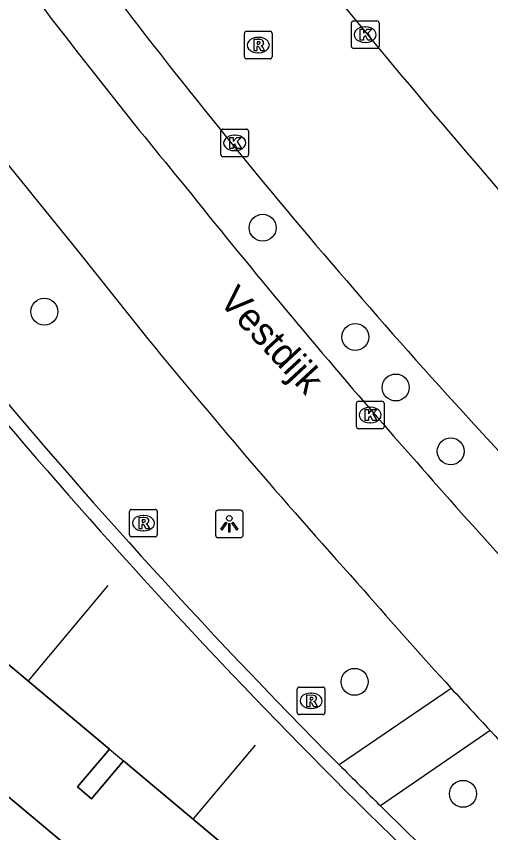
# Model space of a CAD drawing. Extents: x 161087 to 161922, y 382574 to 383873.
# Drawn here: x 161664.03 to 161681.23, y 383098.73 to 383128.35 of the extents above; entities that cross this region are included whole.
import ezdxf

# ---------------------------------------------------------------- set-up
doc = ezdxf.new("R2010")
doc.units = 0
for name, color, linetype in [('IMGEO_Berm_open', 7, 'Continuous'), ('IMGEO_Boom', 7, 'Continuous'), ('IMGEO_Fietspad_gesloten', 7, 'Continuous'), ('IMGEO_Kolk', 7, 'Continuous'), ('IMGEO_Lichtpunt', 7, 'Continuous'), ('IMGEO_Lijnafwatering', 7, 'Continuous'), ('IMGEO_Muur', 7, 'Continuous'), ('IMGEO_Openbare_ruimte_label', 7, 'Continuous'), ('IMGEO_Pand', 7, 'Continuous'), ('IMGEO_Pand_overbouw', 7, 'Continuous'), ('IMGEO_Rijbaan_lokaal_gesloten', 7, 'Continuous'), ('IMGEO_Rioolput', 7, 'Continuous'), ('IMGEO_Voetgangersgebied_open', 7, 'Continuous')]:
    doc.layers.add(name, color=color, linetype=linetype)

msp = doc.modelspace()

# ---------------------------------------------------------------- linework, layer by layer
at = {"layer": 'IMGEO_Berm_open'}
for points in [[(161679.797, 383103.963), (161675.739, 383101.187)], [(161681.207, 383102.435), (161677.234, 383099.697)]]:
    msp.add_lwpolyline(points, dxfattribs=at)
at = {"layer": 'IMGEO_Boom'}
for centre in [(161672.963, 383120.675), (161665.045, 383117.633), (161676.319, 383116.711), (161677.787, 383114.88), (161679.782, 383112.563), (161676.293, 383104.199), (161680.228, 383100.135)]:
    msp.add_circle(centre, 0.489, dxfattribs=at)
at = {"layer": 'IMGEO_Fietspad_gesloten'}
msp.add_lwpolyline([(161663.141, 383123.673), (161666.28, 383119.798), (161668.797, 383116.645)], dxfattribs=at)
for centre, radius, start, end in [((161841.023, 383263.13), 221.508, 217.10548, 219.52544), ((161881.345, 383290.744), 270.219, 218.60056, 220.90387), ((161860.87, 383273.659), 248.084, 219.26493, 222.04307), ((161926.525, 383330.244), 330.231, 220.95088, 222.66812), ((161815.344, 383227.719), 183.544, 220.91047, 222.39659), ((161821.017, 383232.862), 191.202, 222.38852, 223.01157), ((161818.832, 383230.955), 188.303, 223.0406, 224.32092)]:
    msp.add_arc(centre, radius, start, end, dxfattribs=at)
at = {"layer": 'IMGEO_Kolk'}
for p, q in [((161676.179, 383127.257), (161676.179, 383128.109)), ((161676.254, 383128.183), (161677.106, 383128.183)), ((161677.18, 383128.109), (161677.18, 383127.257)), ((161676.667, 383127.963), (161676.692, 383127.963)), ((161676.69, 383127.403), (161676.665, 383127.403)), ((161677.106, 383127.183), (161676.254, 383127.183)), ((161671.447, 383123.328), (161671.447, 383124.18)), ((161671.522, 383124.254), (161672.374, 383124.254)), ((161672.448, 383124.18), (161672.448, 383123.328)), ((161671.935, 383124.034), (161671.96, 383124.034)), ((161672.374, 383123.254), (161671.522, 383123.254)), ((161671.958, 383123.474), (161671.933, 383123.474)), ((161676.435, 383114.38), (161677.287, 383114.38)), ((161676.36, 383113.454), (161676.36, 383114.306)), ((161676.848, 383114.16), (161676.873, 383114.16)), ((161677.361, 383114.306), (161677.361, 383113.454)), ((161676.871, 383113.6), (161676.846, 383113.6)), ((161677.287, 383113.38), (161676.435, 383113.38))]:
    msp.add_line(p, q, dxfattribs=at)
for points in [[(161676.179, 383127.257), (161676.179, 383128.109)], [(161676.254, 383128.183), (161677.106, 383128.183)], [(161677.18, 383128.109), (161677.18, 383127.257)], [(161676.5, 383127.883), (161676.623, 383127.883), (161676.623, 383127.732), (161676.753, 383127.883), (161676.917, 383127.883), (161676.771, 383127.732), (161676.924, 383127.483), (161676.772, 383127.483), (161676.687, 383127.647), (161676.623, 383127.58), (161676.623, 383127.483), (161676.5, 383127.483), (161676.5, 383127.883)], [(161677.106, 383127.183), (161676.254, 383127.183)], [(161671.447, 383123.328), (161671.447, 383124.18)], [(161671.522, 383124.254), (161672.374, 383124.254)], [(161672.448, 383124.18), (161672.448, 383123.328)], [(161671.768, 383123.954), (161671.891, 383123.954), (161671.891, 383123.803), (161672.021, 383123.954), (161672.185, 383123.954), (161672.039, 383123.803), (161672.192, 383123.554), (161672.04, 383123.554), (161671.955, 383123.718), (161671.891, 383123.651), (161671.891, 383123.554), (161671.768, 383123.554), (161671.768, 383123.954)], [(161672.374, 383123.254), (161671.522, 383123.254)], [(161676.435, 383114.38), (161677.287, 383114.38)], [(161676.36, 383113.454), (161676.36, 383114.306)], [(161676.681, 383114.08), (161676.804, 383114.08), (161676.804, 383113.929), (161676.934, 383114.08), (161677.098, 383114.08), (161676.952, 383113.929), (161677.105, 383113.68), (161676.953, 383113.68), (161676.868, 383113.844), (161676.804, 383113.777), (161676.804, 383113.68), (161676.681, 383113.68), (161676.681, 383114.08)], [(161677.361, 383114.306), (161677.361, 383113.454)], [(161677.287, 383113.38), (161676.435, 383113.38)]]:
    msp.add_lwpolyline(points, dxfattribs=at)
for centre, start, end in [((161676.256, 383128.107), 91.552, 178.448), ((161676.256, 383128.107), 91.552, 178.448), ((161677.104, 383128.107), 1.552, 88.448), ((161677.104, 383128.107), 1.552, 88.448), ((161676.256, 383127.259), 181.552, 268.448), ((161676.256, 383127.259), 181.552, 268.448), ((161677.104, 383127.259), 271.552, 358.448), ((161677.104, 383127.259), 271.552, 358.448), ((161671.524, 383124.178), 91.552, 178.448), ((161671.524, 383124.178), 91.552, 178.448), ((161672.372, 383124.178), 1.552, 88.448), ((161672.372, 383124.178), 1.552, 88.448), ((161671.524, 383123.33), 181.552, 268.448), ((161671.524, 383123.33), 181.552, 268.448), ((161672.372, 383123.33), 271.552, 358.448), ((161672.372, 383123.33), 271.552, 358.448), ((161676.437, 383114.304), 91.552, 178.448), ((161676.437, 383114.304), 91.552, 178.448), ((161677.285, 383114.304), 1.552, 88.448), ((161677.285, 383114.304), 1.552, 88.448), ((161676.437, 383113.456), 181.552, 268.448), ((161676.437, 383113.456), 181.552, 268.448), ((161677.285, 383113.456), 271.552, 358.448), ((161677.285, 383113.456), 271.552, 358.448)]:
    msp.add_arc(centre, 0.0765, start, end, dxfattribs=at)
for centre, major_axis, ratio, start_param, end_param in [((161676.666, 383127.683), (-0.387, 0.002), 0.722429, 4.712389, 7.853982), ((161676.691, 383127.683), (-0.39, 0.002), 0.717154, 1.570796, 4.712389), ((161671.934, 383123.754), (-0.387, 0.002), 0.722429, 4.712389, 7.853982), ((161671.959, 383123.754), (-0.39, 0.002), 0.717154, 1.570796, 4.712389), ((161676.847, 383113.88), (-0.387, 0.002), 0.722429, 4.712389, 7.853982), ((161676.872, 383113.88), (-0.39, 0.002), 0.717154, 1.570796, 4.712389)]:
    msp.add_ellipse(centre, major_axis=major_axis, ratio=ratio, start_param=start_param, end_param=end_param, dxfattribs=at)
at = {"layer": 'IMGEO_Lichtpunt'}
for p, q in [((161671.253, 383110.333), (161671.253, 383109.526)), ((161671.253, 383110.333), (161671.253, 383109.526)), ((161672.155, 383110.428), (161671.347, 383110.428)), ((161672.155, 383110.428), (161671.347, 383110.428)), ((161672.249, 383109.526), (161672.249, 383110.333)), ((161672.249, 383109.526), (161672.249, 383110.333)), ((161671.347, 383109.432), (161672.155, 383109.432)), ((161671.347, 383109.432), (161672.155, 383109.432))]:
    msp.add_line(p, q, dxfattribs=at)
for points in [[(161671.627, 383109.997), (161671.666, 383109.969), (161671.478, 383109.707), (161671.44, 383109.734), (161671.627, 383109.997)], [(161671.729, 383109.949), (161671.776, 383109.949), (161671.776, 383109.627), (161671.729, 383109.627), (161671.729, 383109.949)], [(161671.839, 383109.969), (161671.877, 383109.996), (161672.064, 383109.734), (161672.025, 383109.706), (161671.839, 383109.969)]]:
    msp.add_lwpolyline(points, dxfattribs=at)
msp.add_circle((161671.752, 383110.131), 0.0994, dxfattribs=at)
for centre, start, end in [((161671.347, 383110.333), 90, 180), ((161671.347, 383110.333), 90, 180), ((161672.155, 383110.333), 0, 90), ((161672.155, 383110.333), 0, 90), ((161671.347, 383109.526), 180, 270), ((161671.347, 383109.526), 180, 270), ((161672.155, 383109.526), 270, 0), ((161672.155, 383109.526), 270, 360)]:
    msp.add_arc(centre, 0.0946, start, end, dxfattribs=at)
at = {"layer": 'IMGEO_Lijnafwatering'}
for points in [[(161664.469, 383104.241), (161667.365, 383107.689)], [(161672.694, 383101.898), (161670.442, 383099.223)]]:
    msp.add_lwpolyline(points, dxfattribs=at)
at = {"layer": 'IMGEO_Muur'}
for centre, radius, start, end in [((161832.553, 383257.003), 221.064, 219.40464, 224.81705), ((161832.272, 383256.754), 221.188, 219.40122, 229.1426), ((161835.293, 383259.781), 224.965, 224.82719, 225.36476), ((161832.602, 383257.118), 221.18, 225.37595, 229.13882)]:
    msp.add_arc(centre, radius, start, end, dxfattribs=at)
at = {"layer": 'IMGEO_Pand'}
for points in [[(161713.365, 383058.502), (161669.31, 383095.372), (161668.531, 383094.456), (161666.445, 383096.125), (161667.248, 383097.082), (161629.187, 383129.006)], [(161667.406, 383101.759), (161666.249, 383100.387), (161666.759, 383099.957), (161667.916, 383101.329)], [(161667.406, 383101.759), (161667.916, 383101.329)]]:
    msp.add_lwpolyline(points, dxfattribs=at)
at = {"layer": 'IMGEO_Pand_overbouw'}
for points in [[(161629.187, 383129.006), (161667.248, 383097.082), (161666.445, 383096.125), (161668.531, 383094.456), (161669.31, 383095.372), (161713.365, 383058.502)], [(161673.381, 383096.749), (161667.916, 383101.329), (161666.759, 383099.957), (161666.249, 383100.387), (161667.406, 383101.759), (161661.945, 383106.33), (161660.766, 383104.969), (161660.255, 383105.411), (161661.434, 383106.773), (161655.965, 383111.341), (161654.801, 383109.964), (161654.277, 383110.407), (161655.441, 383111.783), (161649.968, 383116.352), (161648.818, 383114.979), (161648.306, 383115.407), (161649.456, 383116.781), (161643.996, 383121.365)]]:
    msp.add_lwpolyline(points, dxfattribs=at)
at = {"layer": 'IMGEO_Rijbaan_lokaal_gesloten'}
for centre, radius, start, end in [((161989.918, 383387.526), 406.924, 218.97587, 221.79893), ((161850.805, 383269.221), 230.644, 217.55132, 224.31205)]:
    msp.add_arc(centre, radius, start, end, dxfattribs=at)
at = {"layer": 'IMGEO_Rioolput'}
for p, q in [((161672.302, 383126.878), (161672.302, 383127.73)), ((161672.377, 383127.804), (161673.229, 383127.804)), ((161673.303, 383127.73), (161673.303, 383126.878)), ((161672.79, 383127.584), (161672.815, 383127.584)), ((161673.229, 383126.804), (161672.377, 383126.804)), ((161672.813, 383127.024), (161672.788, 383127.024)), ((161668.137, 383109.531), (161668.137, 383110.383)), ((161668.212, 383110.457), (161669.064, 383110.457)), ((161668.625, 383110.237), (161668.65, 383110.237)), ((161669.138, 383110.383), (161669.138, 383109.531)), ((161668.648, 383109.677), (161668.623, 383109.677)), ((161669.064, 383109.457), (161668.212, 383109.457)), ((161674.293, 383104.01), (161675.145, 383104.01)), ((161674.218, 383103.084), (161674.218, 383103.936)), ((161674.706, 383103.79), (161674.731, 383103.79)), ((161675.219, 383103.936), (161675.219, 383103.084)), ((161674.729, 383103.23), (161674.704, 383103.23)), ((161675.145, 383103.01), (161674.293, 383103.01))]:
    msp.add_line(p, q, dxfattribs=at)
for points in [[(161672.302, 383126.878), (161672.302, 383127.73)], [(161672.377, 383127.804), (161673.229, 383127.804)], [(161673.303, 383127.73), (161673.303, 383126.878)], [(161672.891, 383127.502), (161672.639, 383127.504), (161672.639, 383127.104)], [(161672.817, 383127.423), (161672.763, 383127.423), (161672.763, 383127.342)], [(161672.639, 383127.104), (161672.763, 383127.104), (161672.763, 383127.266), (161672.774, 383127.266)], [(161672.763, 383127.342), (161672.815, 383127.342)], [(161672.821, 383127.237), (161672.892, 383127.104), (161673.032, 383127.104), (161672.967, 383127.23)], [(161673.229, 383126.804), (161672.377, 383126.804)], [(161668.137, 383109.531), (161668.137, 383110.383)], [(161668.212, 383110.457), (161669.064, 383110.457)], [(161669.138, 383110.383), (161669.138, 383109.531)], [(161668.726, 383110.155), (161668.474, 383110.157), (161668.474, 383109.757)], [(161668.474, 383109.757), (161668.598, 383109.757), (161668.598, 383109.919), (161668.609, 383109.919)], [(161668.652, 383110.076), (161668.598, 383110.076), (161668.598, 383109.995)], [(161668.598, 383109.995), (161668.65, 383109.995)], [(161668.656, 383109.89), (161668.727, 383109.757), (161668.867, 383109.757), (161668.802, 383109.883)], [(161669.064, 383109.457), (161668.212, 383109.457)], [(161674.293, 383104.01), (161675.145, 383104.01)], [(161674.218, 383103.084), (161674.218, 383103.936)], [(161674.807, 383103.708), (161674.555, 383103.71), (161674.555, 383103.31)], [(161675.219, 383103.936), (161675.219, 383103.084)], [(161674.555, 383103.31), (161674.679, 383103.31), (161674.679, 383103.472), (161674.69, 383103.472)], [(161674.733, 383103.629), (161674.679, 383103.629), (161674.679, 383103.548)], [(161674.679, 383103.548), (161674.731, 383103.548)], [(161674.737, 383103.443), (161674.808, 383103.31), (161674.948, 383103.31), (161674.883, 383103.436)], [(161675.145, 383103.01), (161674.293, 383103.01)]]:
    msp.add_lwpolyline(points, dxfattribs=at)
for centre, radius, start, end in [((161672.379, 383127.728), 0.0765, 91.552, 178.448), ((161672.379, 383127.728), 0.0765, 91.552, 178.448), ((161673.227, 383127.728), 0.0765, 1.552, 88.448), ((161673.227, 383127.728), 0.0765, 1.552, 88.448), ((161672.823, 383127.327), 0.0964, 77.0061, 93.1865), ((161672.837, 383127.384), 0.0378, 276.6634, 79.6772), ((161672.89, 383127.392), 0.109, 350.3612, 89.416), ((161672.773, 383127.213), 0.0533, 26.0293, 88.6989), ((161672.799, 383127.531), 0.19, 274.7715, 282.9687), ((161672.888, 383127.392), 0.112, 277.5842, 350.9817), ((161672.872, 383127.177), 0.108, 29.5134, 73.7905), ((161672.379, 383126.88), 0.0765, 181.552, 268.448), ((161672.379, 383126.88), 0.0765, 181.552, 268.448), ((161673.227, 383126.88), 0.0765, 271.552, 358.448), ((161673.227, 383126.88), 0.0765, 271.552, 358.448), ((161668.214, 383110.381), 0.0765, 91.552, 178.448), ((161668.214, 383110.381), 0.0765, 91.552, 178.448), ((161669.062, 383110.381), 0.0765, 1.552, 88.448), ((161669.062, 383110.381), 0.0765, 1.552, 88.448), ((161668.608, 383109.866), 0.0533, 26.0293, 88.6989), ((161668.634, 383110.184), 0.19, 274.7715, 282.9687), ((161668.658, 383109.98), 0.0964, 77.0061, 93.1865), ((161668.672, 383110.037), 0.0378, 276.6634, 79.6772), ((161668.725, 383110.045), 0.109, 350.3612, 89.416), ((161668.723, 383110.045), 0.112, 277.5842, 350.9817), ((161668.707, 383109.83), 0.108, 29.5134, 73.7905), ((161668.214, 383109.533), 0.0765, 181.552, 268.448), ((161668.214, 383109.533), 0.0765, 181.552, 268.448), ((161669.062, 383109.533), 0.0765, 271.552, 358.448), ((161669.062, 383109.533), 0.0765, 271.552, 358.448), ((161674.295, 383103.934), 0.0765, 91.552, 178.448), ((161674.295, 383103.934), 0.0765, 91.552, 178.448), ((161675.143, 383103.934), 0.0765, 1.552, 88.448), ((161675.143, 383103.934), 0.0765, 1.552, 88.448), ((161674.806, 383103.598), 0.109, 350.3612, 89.416), ((161674.689, 383103.419), 0.0533, 26.0293, 88.6989), ((161674.715, 383103.737), 0.19, 274.7715, 282.9687), ((161674.739, 383103.533), 0.0964, 77.0061, 93.1865), ((161674.753, 383103.59), 0.0378, 276.6634, 79.6772), ((161674.804, 383103.598), 0.112, 277.5842, 350.9817), ((161674.788, 383103.383), 0.108, 29.5134, 73.7905), ((161674.295, 383103.086), 0.0765, 181.552, 268.448), ((161674.295, 383103.086), 0.0765, 181.552, 268.448), ((161675.143, 383103.086), 0.0765, 271.552, 358.448), ((161675.143, 383103.086), 0.0765, 271.552, 358.448)]:
    msp.add_arc(centre, radius, start, end, dxfattribs=at)
for centre, major_axis, ratio, start_param, end_param in [((161672.789, 383127.304), (-0.387, 0.002), 0.722429, 4.712389, 7.853982), ((161672.814, 383127.304), (-0.39, 0.002), 0.717154, 1.570796, 4.712389), ((161668.624, 383109.957), (-0.387, 0.002), 0.722429, 4.712389, 7.853982), ((161668.649, 383109.957), (-0.39, 0.002), 0.717154, 1.570796, 4.712389), ((161674.705, 383103.51), (-0.387, 0.002), 0.722429, 4.712389, 7.853982), ((161674.73, 383103.51), (-0.39, 0.002), 0.717154, 1.570796, 4.712389)]:
    msp.add_ellipse(centre, major_axis=major_axis, ratio=ratio, start_param=start_param, end_param=end_param, dxfattribs=at)
at = {"layer": 'IMGEO_Voetgangersgebied_open'}
for points in [[(161661.945, 383106.33), (161667.406, 383101.759)], [(161667.916, 383101.329), (161673.381, 383096.749)]]:
    msp.add_lwpolyline(points, dxfattribs=at)

# ---------------------------------------------------------------- texts
at = {"layer": 'IMGEO_Openbare_ruimte_label'}
msp.add_text('Vestdijk', height=1, rotation=312.9748, dxfattribs=at).set_placement((161671.334, 383117.989))

doc.saveas('drawing.dxf')
